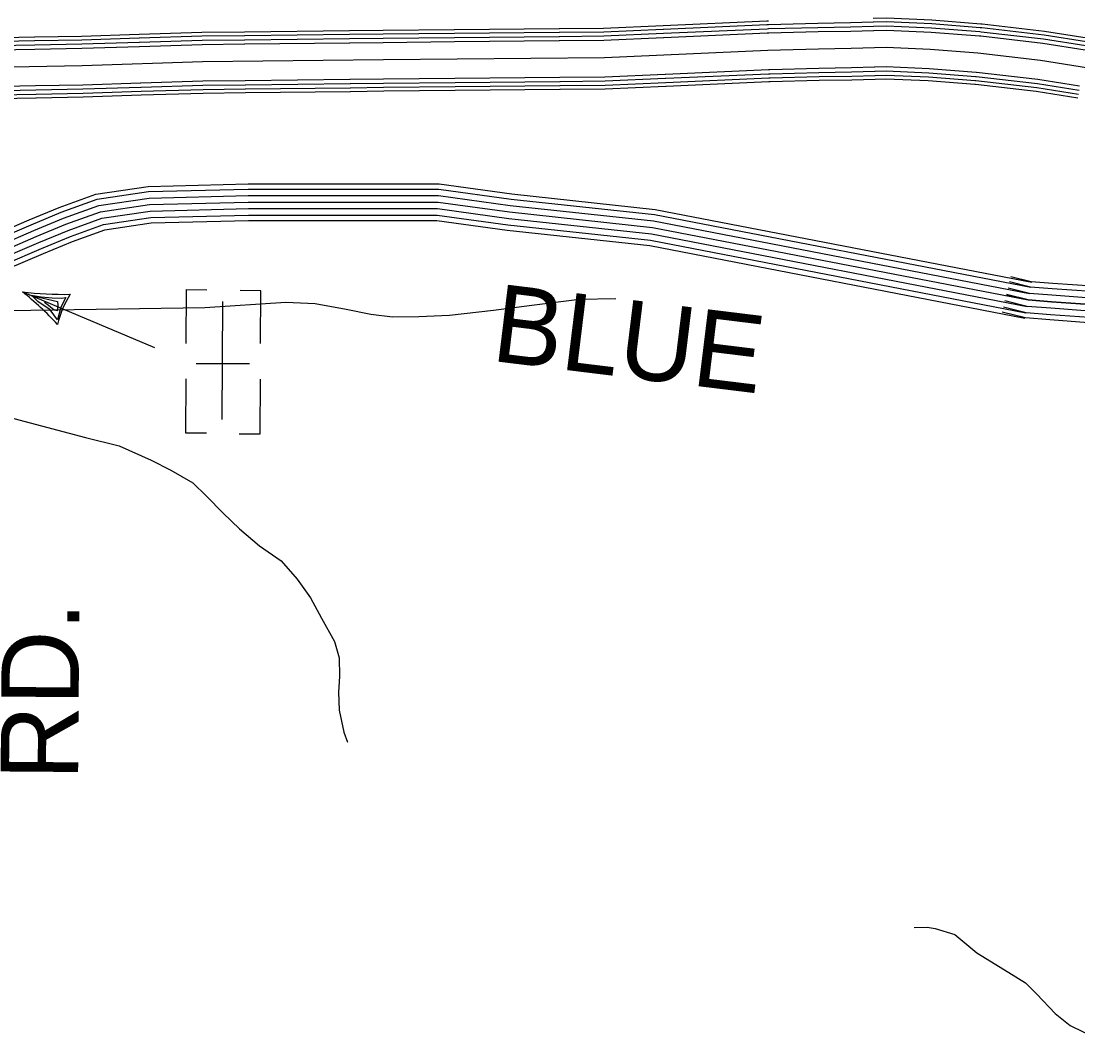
# Model space of a CAD drawing. Extents: x 1788175 to 1969470, y 584502 to 738744.
# Drawn here: x 1904395 to 1909442, y 672718 to 677570 of the extents above; entities that cross this region are included whole.
import ezdxf

# ---------------------------------------------------------------- set-up
doc = ezdxf.new("R2010")
doc.units = 0
for name, color, linetype in [('DESIGN - ROW - Right-of-Way and Easement Labels', 7, 'Continuous'), ('DESIGN - TRANSPORTATION - Text', 7, 'Continuous'), ('DESIGN - UTILITIES - Cable (Overhead) with Text', 7, 'Continuous'), ('DESIGN - UTILITIES - Cable (Underground) with Text', 7, 'Continuous'), ('SURVEY - CENTERLINE - Preliminary', 7, 'Continuous'), ('SURVEY - CONTOURS - Index with Text', 7, 'Continuous'), ('SURVEY - TRANSPORTATION - Roads', 7, 'Continuous')]:
    doc.layers.add(name, color=color, linetype=linetype)

msp = doc.modelspace()

# ---------------------------------------------------------------- linework, layer by layer
at = {"layer": 'DESIGN - TRANSPORTATION - Text'}
for points in [[(1903467.7, 675832.7), (1903699.5, 675806.4), (1903915.5, 675758.7), (1904090.6, 675711.5), (1904360.2, 675673.5), (1904703.3, 675582.9), (1904862.9, 675543.8), (1905016.4, 675474.6), (1905110, 675427.9), (1905215.4, 675367), (1905280.9, 675302.5), (1905360.3, 675221.9), (1905437.7, 675147.2), (1905533, 675066.5), (1905636.4, 674993.7), (1905713.7, 674907), (1905777, 674818.5), (1905830.2, 674720), (1905891.3, 674609.4)], [(1905891.3, 674609.4), (1905914.7, 674531.2), (1905916, 674443.1), (1905911.4, 674367), (1905914.8, 674280.9), (1905936, 674176.7), (1905953.6, 674128.5)], [(1908660.2, 673244.3), (1908722.2, 673245.9), (1908760.1, 673239.6), (1908853.9, 673210.9), (1908959.2, 673124.1), (1909112.4, 673028.9), (1909191.9, 672980.3), (1909245.5, 672925.8), (1909332.8, 672833.1), (1909404.3, 672776.5), (1909525.8, 672717.6)]]:
    msp.add_lwpolyline(points, dxfattribs=at)
at = {"layer": 'DESIGN - UTILITIES - Cable (Overhead) with Text'}
for p, q in [((1904401.4, 676277.9), (1905032.2, 676012.8)), ((1904433.8, 676264.2), (1904491.4, 676253.7)), ((1904475.6, 676232.8), (1904445.9, 676260.3)), ((1904445.9, 676260.3), (1904568.3, 676231.8)), ((1904491.4, 676253.7), (1904543.5, 676249.1)), ((1904543.5, 676249.1), (1904588.1, 676248.8)), ((1904608.8, 676251.5), (1904584.7, 676205.3)), ((1904588.1, 676248.8), (1904608.8, 676251.5)), ((1904533.4, 676192.4), (1904475.6, 676232.8)), ((1904526.9, 676212.5), (1904506.8, 676227.7)), ((1904552.4, 676191.4), (1904526.9, 676212.5)), ((1904570.4, 676214.9), (1904566.9, 676187.6)), ((1904568.3, 676231.8), (1904570.4, 676214.9)), ((1904584.7, 676205.3), (1904569.3, 676144.1)), ((1904569.3, 676144.1), (1904533.4, 676192.4)), ((1904566.9, 676187.6), (1904552.4, 676191.4))]:
    msp.add_line(p, q, dxfattribs=at)
for centre, radius, start, end in [((1904590.8, 677818.6), 1552.3, 262.991, 271.4188), ((1903546.3, 675186.6), 1386.4, 42.4827, 51.9213), ((1905084.4, 675990.8), 532.3, 148.7742, 165.6326)]:
    msp.add_arc(centre, radius, start, end, dxfattribs=at)
at = {"layer": 'DESIGN - UTILITIES - Cable (Underground) with Text'}
for p, q in [((1905183.4, 676289), (1905182.3, 676030.9)), ((1905183.5, 676289), (1905283, 676288.6)), ((1905539.5, 676283.5), (1905441.2, 676284)), ((1905538.6, 676032.1), (1905539.6, 676283.5)), ((1905231.9, 675936.7), (1905485.5, 675935.6)), ((1905181.6, 675862.5), (1905180.5, 675605.8)), ((1905536.7, 675600.3), (1905537.8, 675861.1)), ((1905180.4, 675605.8), (1905280.1, 675605.4)), ((1905437.1, 675600.7), (1905536.1, 675600.3))]:
    msp.add_line(p, q, dxfattribs=at)
msp.add_lwpolyline([(1905356.1, 675668.5), (1905358.5, 676231.5)], dxfattribs=at)
at = {"layer": 'SURVEY - CENTERLINE - Preliminary'}
for points in [[(1907963.6, 677570.2), (1907955.9, 677570), (1907461.6, 677548.2)], [(1908464.5, 677564.9), (1908355.9, 677561.8), (1908200.1, 677558.9), (1907965, 677552.8)], [(1908983.8, 677555.6), (1908977.6, 677556.3), (1908745, 677574.3), (1908527.8, 677584.2), (1908464.9, 677582.4)], [(1908981.8, 677538.2), (1908975.9, 677538.9), (1908743.9, 677556.9), (1908527.7, 677566.7), (1908465.4, 677564.9)], [(1904958.4, 677506.1), (1904684.1, 677497.5), (1904460.3, 677493.2)], [(1905461.9, 677517.7), (1905258.5, 677515.4), (1904959.4, 677506.1)], [(1905962.8, 677523.4), (1905462.8, 677517.7)], [(1905963, 677505.9), (1905463, 677500.2)], [(1906463.9, 677528.6), (1906123.8, 677525.2), (1905963.7, 677523.4)], [(1906464.1, 677511.1), (1906123.9, 677507.7), (1905963.9, 677505.9)], [(1906964.8, 677533.6), (1906464.8, 677528.6)], [(1906965, 677516.1), (1906465, 677511.1)], [(1907460.7, 677548.2), (1907177.1, 677535.7), (1906965.7, 677533.6)], [(1907461.4, 677530.7), (1907177.6, 677518.2), (1906965.9, 677516.1)], [(1907462.3, 677510.7), (1907178.1, 677498.2), (1906966.1, 677496.1)], [(1907964, 677552.8), (1907956.6, 677552.6), (1907462.3, 677530.7)], [(1907964.6, 677532.8), (1907957.3, 677532.6), (1907463.2, 677510.8)], [(1907965.1, 677512.5), (1907958, 677512.3), (1907464.1, 677490.5)], [(1908465.1, 677544.9), (1908356.3, 677541.8), (1908200.5, 677538.9), (1907965.5, 677532.8)], [(1908465.6, 677524.6), (1908356.8, 677521.5), (1908201, 677518.6), (1907966, 677512.5)], [(1908979.5, 677518.3), (1908974, 677519), (1908742.7, 677536.9), (1908527.5, 677546.7), (1908466, 677544.9)], [(1908977.2, 677498.2), (1908972, 677498.8), (1908741.5, 677516.6), (1908527.4, 677526.4), (1908466.6, 677524.6)], [(1909480.3, 677451.8), (1909277.7, 677484.3), (1908980.3, 677518.3)], [(1909483.5, 677471.5), (1909280.4, 677504.1), (1908982.5, 677538.1)], [(1909486.3, 677488.8), (1909282.8, 677521.5), (1908984.5, 677555.5)], [(1904459.3, 677493.1), (1904007.5, 677484.4), (1903960.3, 677483.8)], [(1904459.7, 677475.6), (1904007.8, 677466.9), (1903960.6, 677466.3)], [(1904460.1, 677455.6), (1904008.1, 677446.9), (1903960.8, 677446.3)], [(1904959, 677488.6), (1904684.5, 677480), (1904460.6, 677475.7)], [(1904959.6, 677468.6), (1904685, 677460), (1904461, 677455.7)], [(1905462.1, 677500.2), (1905258.9, 677497.9), (1904959.9, 677488.6)], [(1905462.4, 677480.2), (1905259.3, 677477.9), (1904960.5, 677468.6)], [(1905462.6, 677459.9), (1905259.8, 677457.6), (1904961.2, 677448.3)], [(1905963.2, 677485.9), (1905463.3, 677480.2)], [(1905963.5, 677465.6), (1905463.5, 677460)], [(1906464.3, 677491.1), (1906124.1, 677487.7), (1905964.1, 677485.9)], [(1906464.5, 677470.8), (1906124.4, 677467.5), (1905964.4, 677465.6)], [(1906965.2, 677496.1), (1906465.2, 677491.1)], [(1906965.4, 677475.8), (1906465.4, 677470.8)], [(1907463.2, 677490.5), (1907178.7, 677477.9), (1906966.3, 677475.8)], [(1909477.1, 677431.7), (1909274.9, 677464.2), (1908978, 677498.1)], [(1898249.1, 677245.2), (1899651, 677273), (1902206.3, 677318.8), (1903216, 677335.5), (1904009.8, 677345.8), (1904687.6, 677359), (1905261.5, 677376.9), (1906125.2, 677386.7), (1907180.9, 677397.2), (1907960.8, 677431.6), (1908202.8, 677437.9), (1908358.7, 677440.8), (1908526.7, 677445.6), (1908736.5, 677436), (1908964.3, 677418.4), (1909263.9, 677384.2), (1909850.9, 677289.9), (1914502.3, 676423.7), (1917391, 675886.4), (1918225.3, 675714.2), (1918474.8, 675656.4), (1918607.8, 675616.7)], [(1904460.5, 677435.4), (1904008.5, 677426.6), (1903961.1, 677426)], [(1904960.2, 677448.3), (1904685.5, 677439.7), (1904461.4, 677435.4)], [(1907470.9, 677316.2), (1907183.4, 677303.5), (1906968, 677301.4)], [(1907969.6, 677338.1), (1907964.1, 677338), (1907471.8, 677316.2)], [(1907971.1, 677317.9), (1907964.8, 677317.7), (1907473.6, 677296)], [(1908470.6, 677350.2), (1908360.9, 677347.1), (1908204.8, 677344.2), (1907970.5, 677338.1)], [(1908472.1, 677330), (1908361.4, 677326.8), (1908205.3, 677323.9), (1907972, 677317.9)], [(1908472.7, 677310), (1908361.9, 677306.8), (1908205.7, 677303.9), (1907972.5, 677297.9)], [(1908957.2, 677324.9), (1908955.3, 677325.1), (1908730.8, 677342.5), (1908525.9, 677351.8), (1908471.5, 677350.3)], [(1908955.9, 677304.6), (1908953.4, 677304.9), (1908729.5, 677322.3), (1908525.7, 677331.5), (1908473, 677330)], [(1908953.7, 677284.8), (1908951.5, 677285), (1908728.3, 677302.3), (1908525.6, 677311.5), (1908473.6, 677310)], [(1909447.2, 677239.3), (1909248.4, 677271.3), (1908956.8, 677304.5)], [(1909449.5, 677259.5), (1909251.2, 677291.4), (1908958.2, 677324.8)], [(1904463.8, 677261), (1904011.3, 677252.2), (1903963.3, 677251.6)], [(1904965.7, 677273.9), (1904690, 677265.3), (1904464.8, 677261)], [(1904967.2, 677253.7), (1904690.5, 677245.1), (1904466.1, 677240.7)], [(1905464.6, 677285.5), (1905263.5, 677283.2), (1904966.6, 677274)], [(1905465.7, 677265.3), (1905263.9, 677263), (1904968.1, 677253.7)], [(1905965.5, 677291.2), (1905465.5, 677285.5)], [(1905966.6, 677270.9), (1905466.6, 677265.3)], [(1906466.2, 677296.4), (1906126.2, 677293), (1905966.4, 677291.2)], [(1906467.3, 677276.1), (1906126.4, 677272.8), (1905967.5, 677271)], [(1906467.5, 677256.1), (1906126.6, 677252.8), (1905967.7, 677251)], [(1906967.1, 677301.4), (1906467.1, 677296.4)], [(1906968.2, 677281.1), (1906468.2, 677276.1)], [(1906968.4, 677261.1), (1906468.4, 677256.1)], [(1907472.7, 677296), (1907183.9, 677283.2), (1906969.1, 677281.1)], [(1907473.6, 677276), (1907184.5, 677263.2), (1906969.3, 677261.1)], [(1907474.4, 677258.5), (1907184.9, 677245.7), (1906969.5, 677243.6)], [(1907971.6, 677297.9), (1907965.5, 677297.7), (1907474.5, 677276)], [(1907972.1, 677280.4), (1907966.1, 677280.2), (1907475.3, 677258.5)], [(1908473.2, 677292.5), (1908362.3, 677289.3), (1908206.1, 677286.4), (1907972.9, 677280.4)], [(1908951.7, 677267.4), (1908949.9, 677267.6), (1908727.2, 677284.8), (1908525.4, 677294), (1908474.1, 677292.5)], [(1909441.2, 677202.3), (1909243.3, 677234.1), (1908952.6, 677267.3)], [(1909444, 677219.6), (1909245.7, 677251.4), (1908954.5, 677284.7)], [(1904465.2, 677240.7), (1904011.6, 677231.9), (1903964.5, 677231.3)], [(1904465.6, 677220.7), (1904011.9, 677211.9), (1903964.8, 677211.3)], [(1904465.9, 677203.2), (1904012.2, 677194.4), (1903965, 677193.8)], [(1904967.9, 677233.7), (1904691, 677225.1), (1904466.5, 677220.7)], [(1904968.4, 677216.2), (1904691.4, 677207.6), (1904466.8, 677203.2)], [(1905466, 677245.3), (1905264.3, 677243), (1904968.8, 677233.7)], [(1905466.2, 677227.8), (1905264.7, 677225.5), (1904969.3, 677216.3)], [(1905966.8, 677250.9), (1905466.9, 677245.3)], [(1905967, 677233.4), (1905467.1, 677227.8)], [(1906467.7, 677238.6), (1906126.8, 677235.3), (1905967.9, 677233.5)], [(1906968.6, 677243.6), (1906468.6, 677238.6)]]:
    msp.add_lwpolyline(points, dxfattribs=at)
at = {"layer": 'SURVEY - CONTOURS - Index with Text'}
msp.add_lwpolyline([(1909100.9, 676265.4), (1909205.1, 676239.5), (1909315, 676230.7), (1909500.8, 676217.3), (1909836.4, 676176.9), (1911070.5, 676003.8), (1913275.3, 675723.2), (1913895.3, 675614.7), (1914499.7, 675514), (1916034.1, 675235)], dxfattribs=at)
at = {"layer": 'SURVEY - TRANSPORTATION - Roads'}
for points in [[(1903440, 676492.1), (1904089.1, 676522.4), (1904151.1, 676522.4), (1904275.2, 676553.5), (1904434, 676621.6), (1904577.7, 676681.5), (1904752.6, 676744), (1905001.7, 676781.4), (1905479, 676793.4), (1906392.3, 676793.4), (1906738.3, 676745.6), (1907423.3, 676671.6), (1909221.5, 676324.6)], [(1903441.2, 676467.4), (1904089.7, 676497.7), (1904154.1, 676497.7), (1904283.1, 676530), (1904443.7, 676598.8), (1904586.7, 676658.5), (1904758.7, 676720), (1905003.8, 676756.8), (1905479.3, 676768.7), (1906390.6, 676768.7), (1906735.3, 676721.1), (1907419.6, 676647.1), (1909216.8, 676300.3)], [(1903442.6, 676436.4), (1904090.4, 676466.7), (1904158, 676466.7), (1904293.1, 676500.5), (1904455.7, 676570.3), (1904597.9, 676629.6), (1904766.2, 676689.8), (1905006.5, 676725.8), (1905479.7, 676737.7), (1906388.5, 676737.7), (1906731.5, 676690.3), (1907415, 676616.4), (1909211, 676269.9)], [(1903444.1, 676405.4), (1904091.1, 676435.7), (1904161.8, 676435.7), (1904303, 676471.1), (1904467.8, 676541.7), (1904609, 676600.6), (1904773.8, 676659.5), (1905009.2, 676694.9), (1905480.1, 676706.7), (1906386.4, 676706.7), (1906727.7, 676659.5), (1907410.4, 676585.7), (1909205.1, 676239.5)], [(1903444.1, 676405.4), (1904091.1, 676435.7), (1904161.8, 676435.7), (1904303, 676471.1), (1904467.8, 676541.7), (1904609, 676600.6), (1904773.8, 676659.5), (1905009.2, 676694.9), (1905480.1, 676706.7), (1906386.4, 676706.7), (1906727.7, 676659.5), (1907410.4, 676585.7), (1909205.1, 676239.5)], [(1903445.5, 676374.5), (1904091.9, 676404.7), (1904165.6, 676404.7), (1904312.9, 676441.6), (1904479.9, 676513.2), (1904620.2, 676571.7), (1904781.4, 676629.3), (1905011.9, 676663.9), (1905480.5, 676675.7), (1906384.3, 676675.7), (1906724, 676628.8), (1907405.8, 676555), (1909199.2, 676209)], [(1903447, 676343.5), (1904092.6, 676373.7), (1904169.4, 676373.7), (1904322.9, 676412.1), (1904492, 676484.6), (1904631.4, 676542.8), (1904789, 676599.1), (1905014.6, 676633), (1905480.8, 676644.7), (1906382.1, 676644.7), (1906720.2, 676598), (1907401.2, 676524.4), (1909193.4, 676178.6)], [(1903448.2, 676317.8), (1904093.2, 676348), (1904172.6, 676348), (1904331.1, 676387.7), (1904502, 676461), (1904640.7, 676518.8), (1904795.3, 676574.1), (1905016.9, 676607.3), (1905481.2, 676618.9), (1906380.4, 676618.9), (1906717, 676572.5), (1907397.4, 676498.9), (1909188.5, 676153.3)], [(1916036, 675323.8), (1914514.8, 675600.4), (1913910, 675701.2), (1913288.4, 675810), (1911082.1, 676090.8), (1909847.7, 676263.9), (1909509.2, 676304.7), (1909321.6, 676318.1), (1909219.3, 676326.3), (1909122.1, 676350.5)], [(1916035.2, 675266.3), (1914505, 675544.5), (1913900.5, 675645.3), (1913279.9, 675753.9), (1911074.6, 676034.6), (1909840.4, 676207.6), (1909503.8, 676248.2), (1909317.3, 676261.6), (1909210.1, 676270.2), (1909108.4, 676295.5)], [(1916034.3, 675298), (1914510.3, 675575), (1913905.7, 675675.8), (1913284.6, 675784.5), (1911078.7, 676065.3), (1909844.4, 676238.4), (1909506.7, 676279.1), (1909319.7, 676292.5), (1909215.1, 676300.9), (1909115.9, 676325.6)], [(1901549.5, 676139.8), (1902638.8, 676156.7), (1903088.7, 676169.5), (1905272.1, 676203.9), (1905660.1, 676229.1), (1905800, 676222.1), (1905947.7, 676195), (1906065.5, 676172.2), (1906169.4, 676159.4), (1906295.3, 676160.5), (1906441.3, 676167.4), (1906651.4, 676190), (1906833.5, 676214.7), (1907061.7, 676243.1), (1907235.6, 676245.8)], [(1916036, 675234.6), (1914499.7, 675514), (1913895.3, 675614.7), (1913275.3, 675723.2), (1911070.5, 676003.8), (1909836.4, 676176.9), (1909500.8, 676217.3), (1909315, 676230.7), (1909205.1, 676239.5), (1909100.9, 676265.4)], [(1916037.8, 675171.3), (1914489.1, 675452.9), (1913884.8, 675553.6), (1913266, 675661.9), (1911062.3, 675942.4), (1909828.3, 676115.4), (1909494.9, 676155.6), (1909310.3, 676168.8), (1909195.1, 676178.1), (1909085.9, 676205.3)], [(1916036.9, 675203), (1914494.4, 675483.4), (1913890, 675584.1), (1913270.7, 675692.5), (1911066.4, 675973.1), (1909832.3, 676146.1), (1909497.8, 676186.5), (1909312.6, 676199.8), (1909200.1, 676208.8), (1909093.4, 676235.4)], [(1916041, 675145.6), (1914484.8, 675428.5), (1913880.7, 675529.2), (1913262.3, 675637.4), (1911059, 675917.9), (1909825.1, 676090.9), (1909492.5, 676131), (1909308.4, 676144.2), (1909191.1, 676153.6), (1909079.9, 676181.3)]]:
    msp.add_lwpolyline(points, dxfattribs=at)

# ---------------------------------------------------------------- texts
at = {"layer": 'DESIGN - ROW - Right-of-Way and Easement Labels'}
for s, rotation, p in [('BLUE', 353.0141, (1906634.9, 675949.7)), ('RD.', 89.5585, (1904667.3, 673945.8))]:
    msp.add_text(s, height=370, rotation=rotation, dxfattribs=at).set_placement(p)

doc.saveas('drawing.dxf')
